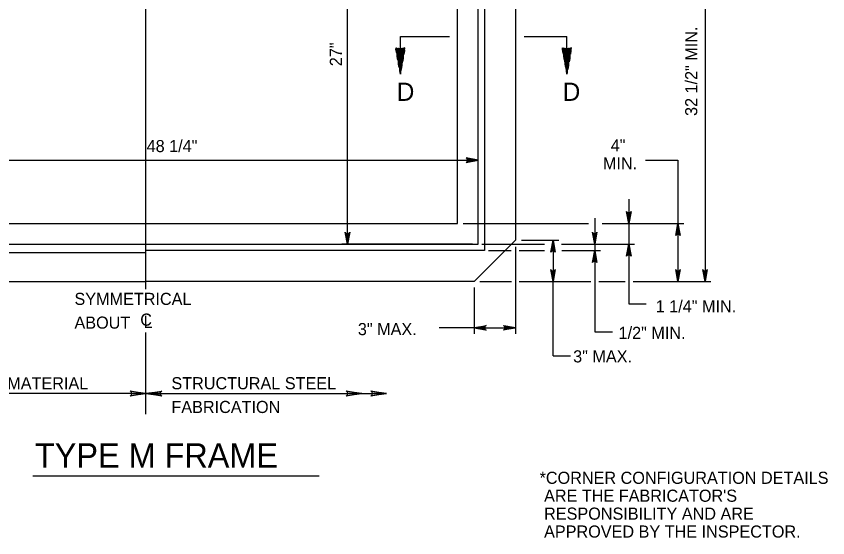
# Model space of a CAD drawing. Extents: x 2087776 to 2104538, y 970919 to 982612.
# Drawn here: x 2096610 to 2097269, y 975922 to 976346 of the extents above; entities that cross this region are included whole.
import ezdxf

# ---------------------------------------------------------------- set-up
doc = ezdxf.new("R2010")
doc.units = 0
doc.layers.add('1', color=7, linetype='Continuous')

msp = doc.modelspace()

# ---------------------------------------------------------------- linework, layer by layer
at = {"layer": '1'}
for p, q in [((2096715.13, 976124.21), (2096715.13, 976499.32)), ((2097169.37, 976494.77), (2097169.37, 976130.34)), ((2096878.91, 976160.71), (2096878.91, 976464.4)), ((2096921.85, 976329.55), (2096961.75, 976329.55)), ((2096921.85, 976319.68), (2096921.85, 976329.55)), ((2097022.47, 976329.55), (2097057.21, 976329.55)), ((2097057.21, 976319.68), (2097057.21, 976329.55)), ((2096445.18, 976228.99), (2096741.69, 976228.99)), ((2096741.69, 976228.99), (2096985.08, 976228.99)), ((2096985.08, 976165.43), (2096985.08, 976233.72)), ((2097120.9, 976229.03), (2097147.38, 976229.03)), ((2097147.38, 976229.03), (2097147.38, 976177.58)), ((2096972.94, 976177.58), (2097072.07, 976177.58)), ((2096972.94, 976177.58), (2097074.77, 976177.58)), ((2097085.7, 976177.58), (2097152.11, 976177.58)), ((2097088.92, 976177.58), (2097112.2, 976177.58)), ((2097147.38, 976177.58), (2097147.38, 976130.34)), ((2097020.18, 976164.08), (2097050.62, 976164.08)), ((2097045.89, 976164.08), (2097045.89, 976130.34)), ((2096980.36, 976160.71), (2096874.19, 976160.71)), ((2096988.1, 976160.71), (2097039.02, 976160.71)), ((2097015.45, 976158.64), (2097015.45, 976088.02)), ((2097052.74, 976160.71), (2097084.44, 976160.71)), ((2097053.23, 976160.71), (2097112.2, 976160.71)), ((2096993.48, 976155.65), (2097011.8, 976155.65)), ((2097018.36, 976155.65), (2097039.02, 976155.65)), ((2097052.99, 976155.65), (2097084.44, 976155.65)), ((2096986.44, 976130.34), (2097012.23, 976130.34)), ((2097018.49, 976130.34), (2097076.51, 976130.34)), ((2097045.89, 976070.11), (2097045.89, 976130.34)), ((2097083.07, 976130.34), (2097104.5, 976130.34)), ((2097111.06, 976130.34), (2097174.09, 976130.34)), ((2096981.71, 976125.61), (2096981.71, 976088.02)), ((2096981.71, 976092.74), (2096953.37, 976092.74)), ((2096981.71, 976092.74), (2097015.45, 976092.74)), ((2096715.13, 976022.71), (2096715.13, 976089.11)), ((2096715.13, 976039.39), (2096464.48, 976039.39)), ((2096715.13, 976039.39), (2096910.63, 976039.39)), ((2096623.22, 975972.45), (2096855.92, 975972.45))]:
    msp.add_line(p, q, dxfattribs=at)
for points in [[(2096715.13, 976471.15), (2096438.43, 976471.15), (2096438.43, 976153.95), (2096715.13, 976153.95)], [(2096990.14, 976469.47), (2096990.14, 976155.65), (2096715.13, 976155.65)], [(2096985.08, 976464.4), (2096445.18, 976464.4), (2096445.18, 976160.71), (2096985.08, 976160.71), (2096985.08, 976464.4)], [(2097015.45, 976461.03), (2097015.45, 976164.08)], [(2096968.21, 976447.53), (2096462.05, 976447.53), (2096462.05, 976177.58), (2096968.21, 976177.58), (2096968.21, 976447.53)], [(2096918.06, 976320.41), (2096921.85, 976298.91), (2096925.55, 976320.41), (2096925.06, 976320.17), (2096925.12, 976317.9), (2096924.64, 976315.11), (2096924.58, 976320.02), (2096924.09, 976319.92), (2096924.06, 976311.77), (2096923.57, 976308.88), (2096923.58, 976319.79), (2096923.04, 976319.68), (2096923.06, 976305.94), (2096922.5, 976302.66), (2096922.51, 976319.62), (2096922.03, 976319.65), (2096922.02, 976299.9), (2096921.84, 976298.94), (2096921.36, 976301.7), (2096921.49, 976319.58), (2096921, 976319.66), (2096920.88, 976304.45), (2096920.4, 976307.16), (2096920.4, 976319.75), (2096919.93, 976319.75), (2096919.85, 976310.23), (2096919.3, 976313.33), (2096919.36, 976319.92), (2096918.82, 976320.06), (2096918.85, 976315.9), (2096918.3, 976319.05), (2096918.42, 976320.26)], [(2097053.42, 976320.41), (2097057.21, 976298.91), (2097060.91, 976320.41), (2097060.43, 976320.17), (2097060.48, 976317.9), (2097060, 976315.11), (2097059.94, 976320.02), (2097059.45, 976319.92), (2097059.42, 976311.77), (2097058.93, 976308.88), (2097058.94, 976319.79), (2097058.4, 976319.68), (2097058.42, 976305.94), (2097057.86, 976302.66), (2097057.87, 976319.62), (2097057.39, 976319.65), (2097057.38, 976299.9), (2097057.2, 976298.94), (2097056.72, 976301.7), (2097056.85, 976319.58), (2097056.36, 976319.66), (2097056.24, 976304.45), (2097055.76, 976307.16), (2097055.76, 976319.75), (2097055.29, 976319.75), (2097055.22, 976310.23), (2097054.66, 976313.33), (2097054.72, 976319.92), (2097054.18, 976320.06), (2097054.21, 976315.9), (2097053.66, 976319.05), (2097053.78, 976320.26)], [(2096985.08, 976228.99), (2096975.3, 976230.83), (2096975.68, 976230.57), (2096976.05, 976230.31), (2096976.25, 976229.98), (2096976.44, 976229.65), (2096976.5, 976229.32), (2096976.55, 976228.99), (2096976.5, 976228.66), (2096976.44, 976228.34), (2096976.25, 976228.01), (2096976.05, 976227.68), (2096975.68, 976227.42), (2096975.3, 976227.16), (2096985.08, 976228.99), (2096975.68, 976227.42), (2096976.05, 976227.68), (2096985.08, 976228.99), (2096976.25, 976228.01), (2096976.44, 976228.34), (2096985.08, 976228.99), (2096976.5, 976228.66), (2096976.55, 976228.99), (2096985.08, 976228.99), (2096976.5, 976229.32), (2096976.44, 976229.65), (2096985.08, 976228.99), (2096976.25, 976229.98), (2096976.05, 976230.31), (2096985.08, 976228.99), (2096975.68, 976230.57)], [(2097107.48, 976197.36), (2097107.48, 976112.27)], [(2097107.48, 976177.58), (2097105.64, 976187.36), (2097105.91, 976186.98), (2097106.17, 976186.61), (2097106.5, 976186.41), (2097106.82, 976186.22), (2097107.15, 976186.16), (2097107.48, 976186.11), (2097107.81, 976186.16), (2097108.14, 976186.22), (2097108.46, 976186.41), (2097108.79, 976186.61), (2097109.05, 976186.98), (2097109.31, 976187.36), (2097107.48, 976177.58), (2097109.05, 976186.98), (2097108.79, 976186.61), (2097107.48, 976177.58), (2097108.46, 976186.41), (2097108.14, 976186.22), (2097107.48, 976177.58), (2097107.81, 976186.16), (2097107.48, 976186.11), (2097107.48, 976177.58), (2097107.15, 976186.16), (2097106.82, 976186.22), (2097107.48, 976177.58), (2097106.5, 976186.41), (2097106.17, 976186.61), (2097107.48, 976177.58), (2097105.91, 976186.98)], [(2097079.72, 976182.05), (2097079.72, 976089.64)], [(2097147.38, 976177.58), (2097149.22, 976167.79), (2097148.95, 976168.17), (2097148.69, 976168.54), (2097148.37, 976168.74), (2097148.04, 976168.93), (2097147.71, 976168.99), (2097147.38, 976169.05), (2097147.05, 976168.99), (2097146.72, 976168.93), (2097146.4, 976168.74), (2097146.07, 976168.54), (2097145.81, 976168.17), (2097145.55, 976167.79), (2097147.38, 976177.58), (2097145.81, 976168.17), (2097146.07, 976168.54), (2097147.38, 976177.58), (2097146.4, 976168.74), (2097146.72, 976168.93), (2097147.38, 976177.58), (2097147.05, 976168.99), (2097147.38, 976169.05), (2097147.38, 976177.58), (2097147.71, 976168.99), (2097148.04, 976168.93), (2097147.38, 976177.58), (2097148.37, 976168.74), (2097148.69, 976168.54), (2097147.38, 976177.58), (2097148.95, 976168.17)], [(2096878.91, 976160.71), (2096877.08, 976170.49), (2096877.34, 976170.11), (2096877.6, 976169.74), (2096877.93, 976169.54), (2096878.25, 976169.35), (2096878.58, 976169.29), (2096878.91, 976169.24), (2096879.24, 976169.29), (2096879.57, 976169.35), (2096879.89, 976169.54), (2096880.22, 976169.74), (2096880.48, 976170.11), (2096880.74, 976170.49), (2096878.91, 976160.71), (2096880.48, 976170.11), (2096880.22, 976169.74), (2096878.91, 976160.71), (2096879.89, 976169.54), (2096879.57, 976169.35), (2096878.91, 976160.71), (2096879.24, 976169.29), (2096878.91, 976169.24), (2096878.91, 976160.71), (2096878.58, 976169.29), (2096878.25, 976169.35), (2096878.91, 976160.71), (2096877.93, 976169.54), (2096877.6, 976169.74), (2096878.91, 976160.71), (2096877.34, 976170.11)], [(2097079.72, 976160.71), (2097077.88, 976170.49), (2097078.14, 976170.11), (2097078.4, 976169.74), (2097078.73, 976169.54), (2097079.06, 976169.35), (2097079.39, 976169.29), (2097079.72, 976169.24), (2097080.04, 976169.29), (2097080.37, 976169.35), (2097080.7, 976169.54), (2097081.03, 976169.74), (2097081.29, 976170.11), (2097081.55, 976170.49), (2097079.72, 976160.71), (2097081.29, 976170.11), (2097081.03, 976169.74), (2097079.72, 976160.71), (2097080.7, 976169.54), (2097080.37, 976169.35), (2097079.72, 976160.71), (2097080.04, 976169.29), (2097079.72, 976169.24), (2097079.72, 976160.71), (2097079.39, 976169.29), (2097079.06, 976169.35), (2097079.72, 976160.71), (2097078.73, 976169.54), (2097078.4, 976169.74), (2097079.72, 976160.71), (2097078.14, 976170.11)], [(2097015.45, 976164.08), (2096981.71, 976130.34)], [(2097045.89, 976164.08), (2097047.73, 976154.29), (2097047.46, 976154.67), (2097047.2, 976155.05), (2097046.88, 976155.24), (2097046.55, 976155.44), (2097046.22, 976155.49), (2097045.89, 976155.55), (2097045.56, 976155.49), (2097045.24, 976155.44), (2097044.91, 976155.24), (2097044.58, 976155.05), (2097044.32, 976154.67), (2097044.06, 976154.29), (2097045.89, 976164.08), (2097044.32, 976154.67), (2097044.58, 976155.05), (2097045.89, 976164.08), (2097044.91, 976155.24), (2097045.24, 976155.44), (2097045.89, 976164.08), (2097045.56, 976155.49), (2097045.89, 976155.55), (2097045.89, 976164.08), (2097046.22, 976155.49), (2097046.55, 976155.44), (2097045.89, 976164.08), (2097046.88, 976155.24), (2097047.2, 976155.05), (2097045.89, 976164.08), (2097047.46, 976154.67)], [(2097107.48, 976160.71), (2097109.31, 976150.92), (2097109.05, 976151.3), (2097108.79, 976151.67), (2097108.46, 976151.87), (2097108.14, 976152.06), (2097107.81, 976152.12), (2097107.48, 976152.18), (2097107.15, 976152.12), (2097106.82, 976152.06), (2097106.5, 976151.87), (2097106.17, 976151.67), (2097105.91, 976151.3), (2097105.64, 976150.92), (2097107.48, 976160.71), (2097105.91, 976151.3), (2097106.17, 976151.67), (2097107.48, 976160.71), (2097106.5, 976151.87), (2097106.82, 976152.06), (2097107.48, 976160.71), (2097107.15, 976152.12), (2097107.48, 976152.18), (2097107.48, 976160.71), (2097107.81, 976152.12), (2097108.14, 976152.06), (2097107.48, 976160.71), (2097108.46, 976151.87), (2097108.79, 976151.67), (2097107.48, 976160.71), (2097109.05, 976151.3)], [(2097079.72, 976155.65), (2097081.55, 976145.86), (2097081.29, 976146.24), (2097081.03, 976146.61), (2097080.7, 976146.81), (2097080.37, 976147), (2097080.04, 976147.06), (2097079.72, 976147.12), (2097079.39, 976147.06), (2097079.06, 976147), (2097078.73, 976146.81), (2097078.4, 976146.61), (2097078.14, 976146.24), (2097077.88, 976145.86), (2097079.72, 976155.65), (2097078.14, 976146.24), (2097078.4, 976146.61), (2097079.72, 976155.65), (2097078.73, 976146.81), (2097079.06, 976147), (2097079.72, 976155.65), (2097079.39, 976147.06), (2097079.72, 976147.12), (2097079.72, 976155.65), (2097080.04, 976147.06), (2097080.37, 976147), (2097079.72, 976155.65), (2097080.7, 976146.81), (2097081.03, 976146.61), (2097079.72, 976155.65), (2097081.29, 976146.24)], [(2097045.89, 976130.34), (2097044.06, 976140.12), (2097044.32, 976139.75), (2097044.58, 976139.37), (2097044.91, 976139.18), (2097045.24, 976138.98), (2097045.56, 976138.92), (2097045.89, 976138.87), (2097046.22, 976138.92), (2097046.55, 976138.98), (2097046.88, 976139.18), (2097047.2, 976139.37), (2097047.46, 976139.75), (2097047.73, 976140.12), (2097045.89, 976130.34), (2097047.46, 976139.75), (2097047.2, 976139.37), (2097045.89, 976130.34), (2097046.88, 976139.18), (2097046.55, 976138.98), (2097045.89, 976130.34), (2097046.22, 976138.92), (2097045.89, 976138.87), (2097045.89, 976130.34), (2097045.56, 976138.92), (2097045.24, 976138.98), (2097045.89, 976130.34), (2097044.91, 976139.18), (2097044.58, 976139.37), (2097045.89, 976130.34), (2097044.32, 976139.75)], [(2097147.38, 976130.34), (2097145.55, 976140.12), (2097145.81, 976139.75), (2097146.07, 976139.37), (2097146.4, 976139.18), (2097146.72, 976138.98), (2097147.05, 976138.92), (2097147.38, 976138.87), (2097147.71, 976138.92), (2097148.04, 976138.98), (2097148.37, 976139.18), (2097148.69, 976139.37), (2097148.95, 976139.75), (2097149.22, 976140.12), (2097147.38, 976130.34), (2097148.95, 976139.75), (2097148.69, 976139.37), (2097147.38, 976130.34), (2097148.37, 976139.18), (2097148.04, 976138.98), (2097147.38, 976130.34), (2097147.71, 976138.92), (2097147.38, 976138.87), (2097147.38, 976130.34), (2097147.05, 976138.92), (2097146.72, 976138.98), (2097147.38, 976130.34), (2097146.4, 976139.18), (2097146.07, 976139.37), (2097147.38, 976130.34), (2097145.81, 976139.75)], [(2097169.37, 976130.34), (2097167.53, 976140.12), (2097167.8, 976139.75), (2097168.06, 976139.37), (2097168.38, 976139.18), (2097168.71, 976138.98), (2097169.04, 976138.92), (2097169.37, 976138.87), (2097169.7, 976138.92), (2097170.03, 976138.98), (2097170.35, 976139.18), (2097170.68, 976139.37), (2097170.94, 976139.75), (2097171.2, 976140.12), (2097169.37, 976130.34), (2097170.94, 976139.75), (2097170.68, 976139.37), (2097169.37, 976130.34), (2097170.35, 976139.18), (2097170.03, 976138.98), (2097169.37, 976130.34), (2097169.7, 976138.92), (2097169.37, 976138.87), (2097169.37, 976130.34), (2097169.04, 976138.92), (2097168.71, 976138.98), (2097169.37, 976130.34), (2097168.38, 976139.18), (2097168.06, 976139.37), (2097169.37, 976130.34), (2097167.8, 976139.75)], [(2096438.43, 976130.34), (2096715.13, 976130.34)], [(2096981.71, 976130.34), (2096715.13, 976130.34)], [(2097107.48, 976112.27), (2097121.65, 976112.27)], [(2096981.71, 976092.74), (2096991.5, 976094.57), (2096991.12, 976094.31), (2096990.74, 976094.05), (2096990.55, 976093.72), (2096990.35, 976093.4), (2096990.3, 976093.07), (2096990.24, 976092.74), (2096990.3, 976092.41), (2096990.35, 976092.08), (2096990.55, 976091.76), (2096990.74, 976091.43), (2096991.12, 976091.17), (2096991.5, 976090.9), (2096981.71, 976092.74), (2096991.12, 976091.17), (2096990.74, 976091.43), (2096981.71, 976092.74), (2096990.55, 976091.76), (2096990.35, 976092.08), (2096981.71, 976092.74), (2096990.3, 976092.41), (2096990.24, 976092.74), (2096981.71, 976092.74), (2096990.3, 976093.07), (2096990.35, 976093.4), (2096981.71, 976092.74), (2096990.55, 976093.72), (2096990.74, 976094.05), (2096981.71, 976092.74), (2096991.12, 976094.31)], [(2097015.45, 976092.74), (2097005.67, 976090.9), (2097006.04, 976091.17), (2097006.42, 976091.43), (2097006.61, 976091.76), (2097006.81, 976092.08), (2097006.87, 976092.41), (2097006.92, 976092.74), (2097006.87, 976093.07), (2097006.81, 976093.4), (2097006.61, 976093.72), (2097006.42, 976094.05), (2097006.04, 976094.31), (2097005.67, 976094.57), (2097015.45, 976092.74), (2097006.04, 976094.31), (2097006.42, 976094.05), (2097015.45, 976092.74), (2097006.61, 976093.72), (2097006.81, 976093.4), (2097015.45, 976092.74), (2097006.87, 976093.07), (2097006.92, 976092.74), (2097015.45, 976092.74), (2097006.87, 976092.41), (2097006.81, 976092.08), (2097015.45, 976092.74), (2097006.61, 976091.76), (2097006.42, 976091.43), (2097015.45, 976092.74), (2097006.04, 976091.17)], [(2097079.72, 976089.64), (2097094.32, 976089.64)], [(2097045.89, 976070.11), (2097060.06, 976070.11)], [(2096702.88, 976040.93), (2096703.33, 976040.04), (2096715.13, 976039.39), (2096702.88, 976040.93), (2096702.25, 976041.47), (2096715.13, 976039.39), (2096703.35, 976038.81), (2096702.91, 976037.93), (2096715.13, 976039.39), (2096702.25, 976037.34), (2096702.91, 976037.93)], [(2096727.39, 976037.85), (2096726.93, 976038.74), (2096715.13, 976039.39), (2096727.39, 976037.85), (2096728.02, 976037.31), (2096715.13, 976039.39), (2096726.92, 976039.97), (2096727.35, 976040.85), (2096715.13, 976039.39), (2096728.02, 976041.43), (2096727.35, 976040.85)], [(2096878.37, 976040.93), (2096878.83, 976040.04), (2096890.63, 976039.39), (2096878.37, 976040.93), (2096877.75, 976041.47), (2096890.63, 976039.39), (2096878.84, 976038.81), (2096878.41, 976037.93), (2096890.63, 976039.39), (2096877.75, 976037.34), (2096878.41, 976037.93)], [(2096898.37, 976040.93), (2096898.83, 976040.04), (2096910.63, 976039.39), (2096898.37, 976040.93), (2096897.75, 976041.47), (2096910.63, 976039.39), (2096898.84, 976038.81), (2096898.41, 976037.93), (2096910.63, 976039.39), (2096897.75, 976037.34), (2096898.41, 976037.93)]]:
    msp.add_lwpolyline(points, dxfattribs=at)
for centre in [(2096921.81, 976329.63), (2097057.17, 976329.63)]:
    msp.add_arc(centre, 9.95, 247.87619, 292.12381, dxfattribs=at)

# ---------------------------------------------------------------- texts
for s, height, p in [('32 1/2" MIN.', 9.8425, (2097163.08, 976264.98)), ('27"', 9.843, (2096874.36, 976305.4))]:
    msp.add_text(s, height=height, rotation=90, dxfattribs=at).set_placement(p)
for s, height, p in [('D', 14.76, (2096918.96, 976277.25)), ('D', 14.76, (2097053.77, 976277.25)), ('48 1/4"', 9.843, (2096715.72, 976235.58)), ('4"', 9.843, (2097092.76, 976236.15)), ('MIN.', 9.843, (2097086.41, 976221.59)), ('SYMMETRICAL', 9.8425, (2096657.07, 976111.4)), ('1 1/4" MIN.', 9.8425, (2097129.32, 976105.36)), ('C', 9.84, (2096710.54, 976094.53)), ('ABOUT', 9.843, (2096657.07, 976092.12)), ('L', 9.84, (2096713.27, 976092.71)), ('3" MAX.', 9.843, (2096887.32, 976086.85)), ('1/2" MIN.', 9.843, (2097099.14, 976083.8)), ('3" MAX.', 9.843, (2097062.22, 976064.69)), ('FERROUS CAST MATERIAL', 9.8425, (2096495.7, 976042.84)), ('STRUCTURAL STEEL', 9.8425, (2096735.83, 976042.87)), ('FABRICATION', 9.8425, (2096735.83, 976023.58)), ('TYPE M FRAME', 19.685, (2096624.99, 975979.28)), ('*CORNER CONFIGURATION DETAILS', 9.8425, (2097034.95, 975966.01)), (" ARE THE FABRICATOR'S", 9.8425, (2097034.95, 975951.45)), (' RESPONSIBILITY AND ARE', 9.8425, (2097034.95, 975936.89)), (' APPROVED BY THE INSPECTOR.', 9.8425, (2097034.95, 975922.33))]:
    msp.add_text(s, height=height, dxfattribs=at).set_placement(p)

doc.saveas('drawing.dxf')
